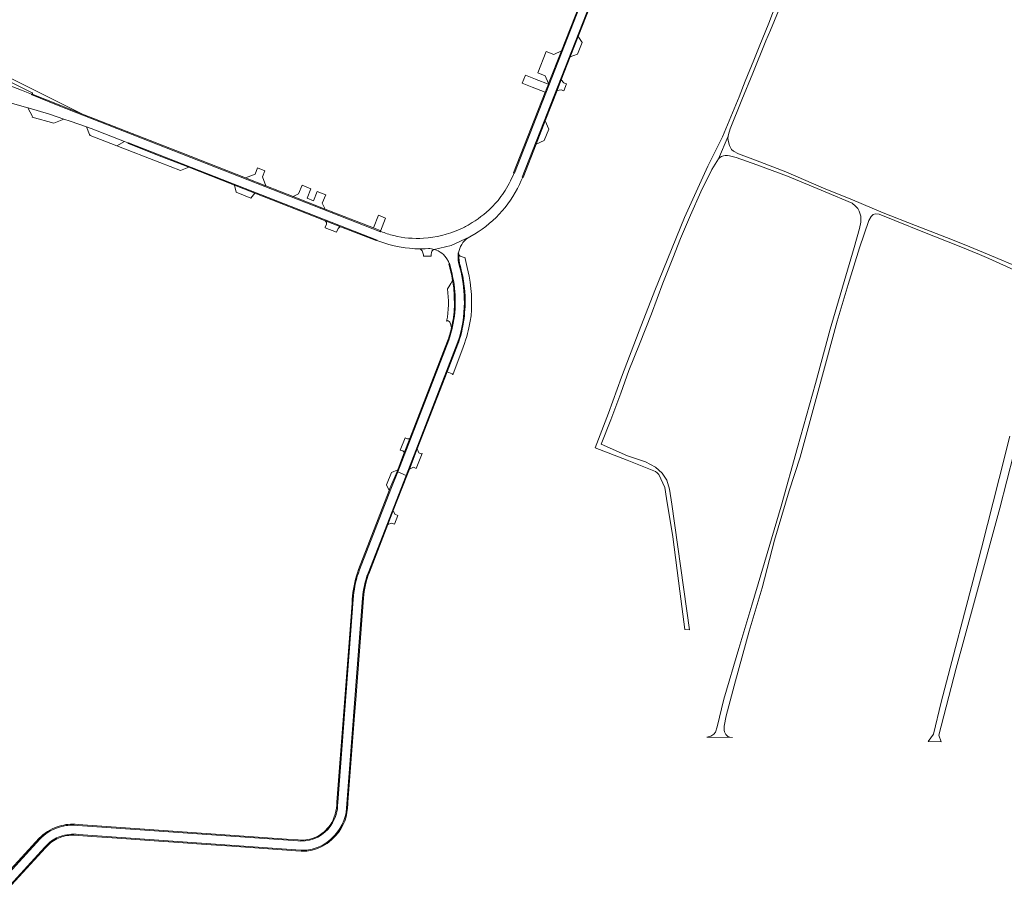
# Model space of a CAD drawing. Header units: metres. Extents: x 166325 to 190320, y 381923 to 404576.
# Tile 267 of 656: x 177416 to 178062, y 383895 to 384471. Entities that reach past the tile are written whole.
import ezdxf

# ---------------------------------------------------------------- set-up
doc = ezdxf.new("R2010")
doc.units = ezdxf.units.M
for name, color, linetype, lineweight in [('B-WE-VH-VERHARDING_ASFALT-GV', 8, 'Continuous', 18), ('B-WE-VH-VERHARDING_BETONSTRAATSTEEN-GV', 8, 'Continuous', 18), ('B-WE-VH-VERHARDING_FUNDERING_ZAND-GV', 8, 'Continuous', 18)]:
    doc.layers.add(name, color=color, linetype=linetype, lineweight=lineweight)

msp = doc.modelspace()

# ---------------------------------------------------------------- linework, layer by layer
at = {"layer": 'B-WE-VH-VERHARDING_ASFALT-GV', "flags": 128}
for points in [[(177744.849, 384365.013), (177745.595, 384366.847), (177746.054, 384367.109), (177745.557, 384367.293), (177822.605, 384564.172), (177817.207, 384566.405), (177810.77, 384549.995), (177809.877, 384547.714), (177810.013, 384547.641), (177740.376, 384369.76), (177739.835, 384369.989), (177739.989, 384369.58)], [(177390.302, 384441.864), (177388.144, 384440.369), (177423.873, 384422.621)], [(177423.997, 384421.756), (177442.682, 384414.162), (177456.992, 384408.632), (177390.302, 384441.864)], [(177652.673, 384331.656), (177652.572, 384331.469), (177441.07, 384414.286), (177423.34, 384421.49), (177423.437, 384421.654), (177416.901, 384424.291), (177404.331, 384429.13), (177397.687, 384431.424), (177389.728, 384433.999)], [(177385.504, 384422.975), (177386.201, 384422.776), (177392.824, 384420.887), (177403.443, 384417.834), (177421.116, 384412.764), (177421.367, 384412.692), (177435.352, 384408.497), (177444.757, 384405.404), (177448.919, 384404.035), (177459.627, 384400.186), (177462.665, 384399.094), (177484.432, 384390.62), (177486.701, 384389.737)], [(177487.028, 384389.275), (177487.182, 384389.768), (177650.249, 384325.939), (177650.189, 384325.733)], [(177687.807, 384319.851), (177698.891, 384322.443), (177711.082, 384328.04), (177713.667, 384329.568), (177714.13, 384329.842)], [(177709.911, 384327.348), (177711.082, 384328.04), (177698.891, 384322.443), (177687.807, 384319.851)], [(177703.495, 384317.61), (177703.716, 384317.56)], [(177697.506, 384310.678), (177697.715, 384310.764)], [(177697.319, 384260.351), (177663.792, 384173.937), (177669.232, 384171.474), (177703.335, 384259.144)], [(177669.232, 384171.474), (177663.792, 384173.937), (177659.255, 384162.545), (177638.671, 384109.482)], [(177644.319, 384107.429), (177669.232, 384171.474)], [(177634.782, 384092.419), (177634.607, 384090.135), (177624.421, 383956.784)], [(177428.914, 383932.915), (177406.399, 383908.224), (177406.168, 383908.433), (177405.54, 383907.802)], [(177454.253, 383935.899), (177596.942, 383925.809)], [(177402.546, 383895.124), (177432.196, 383927.614), (177433.656, 383929.214)]]:
    msp.add_lwpolyline(points, dxfattribs=at)
at = {"layer": 'B-WE-VH-VERHARDING_ASFALT-GV'}
for points in [[(177423.873, 384422.621, -0.5248422), (177423.997, 384421.756)], [(177732.412, 384345.125, 0.0754308), (177744.849, 384365.013)], [(177739.989, 384369.58, -0.043832), (177733.317, 384357.071)], [(177733.317, 384357.071, -0.0561027), (177725.362, 384347.403)], [(177725.362, 384347.403, -0.0647182), (177710.73, 384336.195)], [(177714.13, 384329.842, 0.0796157), (177732.412, 384345.125)], [(177704.287, 384332.89, -0.0860345), (177680.683, 384327.183)], [(177710.73, 384336.195, -0.0252602), (177704.287, 384332.89)], [(177650.189, 384325.733, 0.0704481), (177671.469, 384320.574)], [(177661.282, 384328.901, -0.0340758), (177652.673, 384331.656)], [(177680.683, 384327.183, -0.0793802), (177661.282, 384328.901)], [(177703.716, 384317.56, -0.2153853), (177709.911, 384327.348)], [(177671.469, 384320.574, 0.0262842), (177678.585, 384320.223)], [(177678.585, 384320.223, 0.0083968), (177680.886, 384320.267)], [(177683.905, 384320.395, -0.0676294), (177687.807, 384319.851)], [(177687.807, 384319.851, -0.1975813), (177696.426, 384313.075)], [(177696.426, 384313.075, -0.0458029), (177697.506, 384310.678)], [(177703.752, 384311.163, -0.0806468), (177703.495, 384317.61)], [(177697.715, 384310.764, -0.0288776), (177700.811, 384296.777)], [(177700.811, 384296.777, -0.118047), (177697.319, 384260.351)], [(177451.509, 383942.08, 0.0936837), (177440.492, 383940.329)]]:
    msp.add_lwpolyline(points, format="xyb", dxfattribs=at)
at = {"layer": 'B-WE-VH-VERHARDING_BETONSTRAATSTEEN-GV', "flags": 128}
for points in [[(177823.114, 384563.961), (177822.605, 384564.172), (177745.557, 384367.293), (177746.054, 384367.109), (177754.594, 384388.923), (177760.534, 384404.094), (177768.401, 384424.189), (177771.088, 384431.052), (177777.055, 384446.294), (177782.247, 384459.554), (177816.351, 384546.665)], [(177809.877, 384547.714), (177809.547, 384547.848), (177801.376, 384527.001), (177800.929, 384525.859), (177771.226, 384450.077), (177762.836, 384428.674), (177762.699, 384428.322), (177760.583, 384422.924), (177739.835, 384369.989), (177740.376, 384369.76), (177810.013, 384547.641)], [(177784.893, 384455.698), (177782.247, 384459.554), (177777.055, 384446.294), (177781.862, 384447.947)], [(177771.226, 384450.077), (177766.175, 384447.762), (177761.239, 384449.659), (177755.748, 384435.605), (177760.615, 384433.694), (177762.836, 384428.674)], [(177754.169, 384431.564), (177747.573, 384434.072), (177745.555, 384428.883), (177752.105, 384426.286), (177760.583, 384422.924), (177762.699, 384428.322), (177754.539, 384431.424)], [(177774.483, 384428.413), (177774.389, 384428.449), (177772.776, 384429.081), (177771.088, 384431.052), (177768.401, 384424.189), (177771.004, 384424.555), (177772.712, 384423.887)], [(177435.352, 384408.497), (177421.367, 384412.692), (177421.116, 384412.764), (177424.048, 384407.015), (177423.98, 384406.709), (177438.22, 384402.779), (177444.757, 384405.404)], [(177762.894, 384398.79), (177760.534, 384404.094), (177754.594, 384388.923), (177759.909, 384391.292)], [(177462.665, 384399.094), (177459.627, 384400.186), (177461.633, 384395.273), (177461.948, 384394.486), (177479.357, 384387.777), (177484.432, 384390.62)], [(177487.182, 384389.768), (177487.028, 384389.275), (177507.31, 384381.335), (177519.834, 384376.433), (177526.746, 384373.728), (177556.579, 384362.048), (177570.08, 384356.763), (177615.731, 384338.892), (177626.899, 384334.52), (177649.585, 384325.639), (177650.011, 384325.804), (177650.099, 384325.768), (177650.189, 384325.733), (177650.249, 384325.939)], [(177576.537, 384371.465), (177571.763, 384373.333), (177570.14, 384369.237), (177563.95, 384366.771), (177577.285, 384361.551), (177574.995, 384367.43)], [(177556.579, 384362.048), (177557.757, 384357.366), (177567.506, 384353.553), (177570.08, 384356.763)], [(177616.535, 384355.738), (177610.928, 384357.919), (177608.456, 384351.803), (177604.261, 384353.441), (177606.685, 384359.646), (177601.063, 384361.901), (177598.773, 384356.193), (177595.166, 384354.553), (177616.162, 384346.335), (177614.312, 384350.121)], [(177679.732, 384185.838), (177679.442, 384185.771), (177679.168, 384185.709), (177677.701, 384186.283), (177676.577, 384188.919), (177671.435, 384175.692), (177674.037, 384176.842), (177675.844, 384176.127)], [(177663.333, 384174.145), (177663.765, 384175.257), (177659.699, 384173.474), (177656.371, 384165.333), (177658.253, 384161.708), (177658.707, 384162.88)], [(177663.873, 384145.24), (177661.969, 384146.083), (177660.906, 384148.551), (177657.286, 384139.213), (177659.785, 384140.201), (177661.686, 384139.597)]]:
    msp.add_lwpolyline(points, close=True, dxfattribs=at)
for points in [[(177423.442, 384421.652), (177423.437, 384421.654), (177423.34, 384421.49), (177441.07, 384414.286), (177652.572, 384331.469), (177652.673, 384331.656)], [(177522.228, 384383.1), (177456.992, 384408.632), (177442.682, 384414.162), (177423.997, 384421.756)], [(177486.701, 384389.737), (177484.432, 384390.62), (177479.357, 384387.777), (177507.658, 384376.871), (177521.334, 384371.581), (177526.746, 384373.728), (177519.834, 384376.433)], [(177519.834, 384376.433), (177507.31, 384381.335), (177487.028, 384389.275)], [(177652.339, 384332.176), (177647.811, 384333.948), (177616.162, 384346.335), (177595.166, 384354.553), (177577.285, 384361.551), (177563.95, 384366.771), (177522.228, 384383.1)], [(177615.731, 384338.892), (177616.204, 384338.572)], [(177626.899, 384334.52), (177615.731, 384338.892)], [(177655.875, 384340.347), (177651.092, 384342.265), (177647.811, 384333.948), (177652.339, 384332.176)], [(177652.458, 384331.827), (177655.875, 384340.347)], [(177616.988, 384336.292), (177616.275, 384334.453), (177616.094, 384333.985), (177623.634, 384331.043), (177624.654, 384333.501)], [(177678.585, 384320.223), (177679.036, 384319.675), (177679.732, 384318.829)], [(177683.905, 384320.395), (177681.832, 384320.307), (177680.886, 384320.267)], [(177680.624, 384316.358), (177680.645, 384315.309), (177685.729, 384315.413), (177685.705, 384316.661)], [(177703.292, 384257.643), (177696.297, 384239.568), (177699.593, 384238.263), (177699.858, 384237.738), (177699.925, 384237.606), (177706.843, 384255.696), (177707.64, 384258.012), (177708.372, 384260.349), (177709.039, 384262.706), (177709.558, 384264.548), (177710.036, 384266.401), (177710.474, 384268.264), (177711.346, 384272.772), (177711.901, 384276.242), (177712.151, 384280.242), (177712.227, 384284.52), (177712.126, 384290.273), (177711.848, 384294.26), (177711.332, 384298.246), (177710.689, 384302.203), (177709.33, 384308.045), (177708.376, 384311.937), (177708.101, 384313.913), (177707.996, 384314.221)], [(177703.926, 384316.764), (177703.716, 384317.56), (177703.495, 384317.61)], [(177707.996, 384314.221), (177705.531, 384315.115), (177704.765, 384315.393)], [(177697.715, 384310.764), (177697.506, 384310.678), (177697.317, 384310.255)], [(177703.752, 384311.163), (177704.199, 384309.382), (177705.329, 384304.884)], [(177699.754, 384299.521), (177698.705, 384297.41), (177697.347, 384295.339), (177696.453, 384293.975)], [(177707.299, 384274.452), (177706.813, 384271.082)], [(177698.529, 384270.96), (177699.127, 384268.567)], [(177696.497, 384259.594), (177671.752, 384195.837), (177668.05, 384186.298), (177666.295, 384181.776), (177663.765, 384175.257), (177663.333, 384174.145), (177663.792, 384173.937), (177697.319, 384260.351)], [(177703.335, 384259.144), (177669.232, 384171.474), (177669.711, 384171.257), (177671.435, 384175.692), (177676.577, 384188.919), (177696.256, 384239.462), (177696.297, 384239.568)], [(177696.297, 384239.568), (177703.292, 384257.643)], [(177670.203, 384195.61), (177668.617, 384196.19), (177665.498, 384188.181), (177667.104, 384187.548)], [(177668.05, 384186.298), (177671.752, 384195.837)], [(177638.671, 384109.482), (177659.255, 384162.545), (177663.792, 384173.937), (177663.333, 384174.145), (177658.707, 384162.88), (177658.253, 384161.708), (177638.101, 384109.728)], [(177645.232, 384108.128), (177657.286, 384139.213), (177660.906, 384148.551), (177669.711, 384171.257), (177669.232, 384171.474), (177644.319, 384107.429)], [(177634.176, 384092.494), (177633.999, 384090.191), (177633.814, 384087.776), (177632.701, 384073.261), (177623.803, 383957.196)], [(177624.421, 383956.784), (177634.607, 384090.135)], [(177640.687, 384091.004), (177630.365, 383956.06)], [(177630.968, 383956.026), (177631.045, 383957.023), (177635.202, 384011.238), (177636.429, 384027.115), (177636.442, 384027.291), (177641.307, 384090.881)], [(177634.607, 384090.135), (177634.782, 384092.419)], [(177451.509, 383942.08), (177453.98, 383941.906), (177598.305, 383931.721), (177600.057, 383931.597)], [(177600.092, 383932.208), (177598.354, 383932.331), (177590.879, 383932.861), (177454.08, 383942.553), (177452.047, 383942.698)], [(177428.525, 383933.414), (177405.294, 383908.013), (177405.54, 383907.802), (177406.168, 383908.433), (177406.399, 383908.224), (177428.914, 383932.915)], [(177451.267, 383935.495), (177454.205, 383935.287), (177463.101, 383934.656), (177479.694, 383933.48), (177507.038, 383931.543), (177516.966, 383930.839), (177538.143, 383929.338), (177555.001, 383928.143), (177596.827, 383925.179)], [(177402.979, 383894.68), (177432.687, 383927.214), (177433.892, 383928.534)]]:
    msp.add_lwpolyline(points, dxfattribs=at)
at = {"layer": 'B-WE-VH-VERHARDING_BETONSTRAATSTEEN-GV'}
for points in [[(177423.997, 384421.756, -0.2895361), (177423.442, 384421.652)], [(177487.028, 384389.275, 0.2841852), (177486.701, 384389.737)], [(177616.204, 384338.572, -0.3166565), (177616.988, 384336.292)], [(177624.654, 384333.501, -0.3651694), (177626.899, 384334.52)], [(177652.339, 384332.176, 0.1698277), (177652.458, 384331.827)], [(177652.673, 384331.656, -0.1347362), (177652.458, 384331.827)], [(177685.705, 384316.661, -0.3055292), (177687.807, 384319.851)], [(177679.732, 384318.829, -0.1218126), (177680.624, 384316.358)], [(177703.926, 384316.764, 0.0899655), (177704.921, 384308.638)], [(177704.765, 384315.393, -0.2297714), (177703.926, 384316.764)], [(177697.317, 384310.255, -0.026009), (177699.754, 384299.521)], [(177704.921, 384308.638, -0.0768351), (177707.945, 384282.373)], [(177705.329, 384304.884, -0.0602026), (177707.508, 384284.9)], [(177696.453, 384293.975, -0.0857253), (177695.884, 384272.779)], [(177699.754, 384299.521, -0.0121179), (177700.509, 384294.412)], [(177700.509, 384294.412, -0.0224517), (177700.986, 384282.432)], [(177699.127, 384268.567, 0.0455472), (177700.986, 384282.432)], [(177707.508, 384284.9, -0.0773745), (177703.335, 384259.144)], [(177707.299, 384274.452, 0.0239818), (177707.945, 384282.373)], [(177695.884, 384272.779, -0.4094202), (177696.503, 384273.092)], [(177699.127, 384268.567, -0.0305331), (177696.497, 384259.594)], [(177696.503, 384273.092, -0.0388051), (177696.962, 384272.9)], [(177696.962, 384272.9, -0.2096144), (177698.529, 384270.96)], [(177703.292, 384257.643, 0.045445), (177706.813, 384271.082)], [(177671.752, 384195.837, -0.2409037), (177670.203, 384195.61)], [(177667.104, 384187.548, -0.2398785), (177668.05, 384186.298)], [(177638.101, 384109.728, 0.065324), (177634.176, 384092.494)], [(177634.782, 384092.419, -0.0654816), (177638.671, 384109.482)], [(177644.319, 384107.429, 0.0694533), (177640.687, 384091.004)], [(177641.307, 384090.881, -0.0730096), (177645.232, 384108.128)], [(177623.803, 383957.196, -0.1598493), (177619.376, 383942.105)], [(177619.903, 383941.773, 0.156367), (177624.421, 383956.784)], [(177630.365, 383956.06, -0.1885202), (177622.507, 383935.373)], [(177622.981, 383934.955, 0.190219), (177630.968, 383956.026)], [(177440.247, 383940.908, 0.1197433), (177428.525, 383933.414)], [(177428.914, 383932.915, -0.117677), (177440.492, 383940.329)], [(177452.047, 383942.698, 0.0948424), (177440.247, 383940.908)], [(177600.057, 383931.597, 0.2585782), (177619.903, 383941.773)], [(177619.376, 383942.105, -0.1348677), (177610.41, 383934.366)], [(177442.211, 383934.579, 0.1120117), (177433.656, 383929.214)], [(177433.892, 383928.534, -0.1111384), (177442.373, 383933.977)], [(177454.253, 383935.899, 0.1223288), (177442.211, 383934.579)], [(177442.373, 383933.977, -0.0908963), (177451.267, 383935.495)], [(177596.827, 383925.179, 0.2546268), (177622.981, 383934.955)], [(177622.507, 383935.373, -0.2561206), (177596.942, 383925.809)], [(177604.633, 383932.527, -0.0509591), (177600.092, 383932.208)], [(177610.41, 383934.366, -0.0680864), (177604.633, 383932.527)]]:
    msp.add_lwpolyline(points, format="xyb", dxfattribs=at)
at = {"layer": 'B-WE-VH-VERHARDING_FUNDERING_ZAND-GV', "flags": 128}
for points in [[(177915.249, 384489.33), (177907.236, 384468.343), (177901.068, 384452.817), (177897.522, 384444.121), (177891.844, 384430.253), (177887.754, 384419.945), (177876.946, 384393.751), (177867.359, 384374.35), (177851.988, 384340.784), (177832.494, 384292.831), (177822.245, 384266.403), (177822.189, 384266.382), (177810.649, 384236.102), (177802.072, 384212.324), (177793.455, 384189.697), (177814.393, 384181.429), (177833.051, 384174.026), (177833.949, 384173.299), (177835.213, 384172.039), (177839.039, 384163.605), (177840.172, 384156.4), (177844.276, 384131.254), (177848.845, 384095.538), (177852.207, 384070.355), (177855.259, 384070.235), (177843.598, 384152.648), (177842.153, 384162.432), (177840.322, 384168.402), (177837.258, 384172.967), (177832.962, 384176.858), (177826.479, 384180.522), (177814.669, 384184.457), (177797.322, 384192.085), (177803.618, 384207.982), (177810.151, 384225.551), (177815.475, 384240.307), (177822.401, 384257.559), (177830.366, 384277.617), (177837.83, 384297.579), (177844.394, 384314.142), (177849.423, 384326.996), (177855.809, 384342.298), (177862.707, 384357.611), (177869.882, 384372.194), (177874.24, 384379.198), (177880.554, 384394.145), (177880.937, 384395.282), (177882.001, 384398.887), (177889.513, 384417.891), (177896.754, 384435.583), (177905.427, 384456.686), (177908.336, 384463.6), (177913.745, 384476.453)], [(178088.968, 384300.663), (178053.442, 384315.637), (178039.263, 384321.478), (178026.755, 384326.645), (178003.565, 384335.492), (177982.388, 384343.906), (177962.122, 384352.308), (177943.136, 384360.087), (177918.405, 384370.65), (177898.496, 384378.449), (177887.472, 384382.62), (177884.157, 384384.265), (177882.916, 384385.385), (177881.593, 384388.078), (177880.805, 384390.469), (177880.366, 384392.665), (177880.554, 384394.145), (177874.24, 384379.198), (177875.188, 384380.223), (177876.245, 384380.873), (177877.663, 384381.281), (177878.568, 384381.469), (177880.14, 384381.351), (177881.466, 384381.223), (177885.828, 384380.237), (177899.492, 384375.382), (177919.532, 384367.864), (177944.213, 384357.593), (177962.026, 384350.198), (177964.281, 384348.226), (177965.654, 384346.646), (177966.517, 384345.027), (177967.583, 384341.611), (177967.601, 384337.812), (177966.841, 384333.487), (177963.211, 384321.05), (177947.601, 384267.399), (177937.919, 384231.939), (177926.116, 384189.859), (177915.402, 384151.432), (177906.3, 384120.308), (177896.223, 384086.429), (177887.739, 384057.914), (177877.862, 384024.764), (177873.318, 384006.628), (177872.248, 384002.937), (177871.119, 384001.695), (177869.347, 384000.371), (177866.544, 383999.671), (177883.489, 383999.464), (177881.661, 383999.807), (177880.466, 384000.216), (177879.097, 384001.444), (177878.221, 384003.186), (177877.916, 384004.39), (177878.079, 384006.999), (177879.308, 384013.869), (177885.486, 384036.802), (177894.442, 384069.231), (177902.868, 384097.762), (177911.049, 384129.134), (177920.717, 384161.344), (177927.892, 384183.556), (177937.788, 384219.595), (177945.121, 384246.962), (177952.063, 384272.661), (177959.433, 384296.704), (177966.725, 384320.764), (177972.872, 384338.735), (177974.534, 384341.385), (177975.852, 384342.654), (177977.314, 384343.168), (177979.619, 384343.012), (177990.01, 384338.793), (178009.53, 384330.978), (178032.291, 384321.924), (178045.581, 384316.45), (178051.608, 384313.968), (178054.176, 384312.687), (178068.008, 384306.471)], [(178088.968, 384300.663), (178053.442, 384315.637), (178039.263, 384321.478), (178026.755, 384326.645), (178003.565, 384335.492), (177982.388, 384343.906), (177962.122, 384352.308), (177943.136, 384360.087), (177918.405, 384370.65), (177898.496, 384378.449), (177887.472, 384382.62), (177884.157, 384384.265), (177882.916, 384385.385), (177881.593, 384388.078), (177880.805, 384390.469), (177880.366, 384392.665), (177880.554, 384394.145), (177874.24, 384379.198), (177875.188, 384380.223), (177876.245, 384380.873), (177877.663, 384381.281), (177878.568, 384381.469), (177880.14, 384381.351), (177881.466, 384381.223), (177885.828, 384380.237), (177899.492, 384375.382), (177919.532, 384367.864), (177944.213, 384357.593), (177962.026, 384350.198), (177964.281, 384348.226), (177965.654, 384346.646), (177966.517, 384345.027), (177967.583, 384341.611), (177967.601, 384337.812), (177966.841, 384333.487), (177963.211, 384321.05), (177947.601, 384267.399), (177937.919, 384231.939), (177926.116, 384189.859), (177915.402, 384151.432), (177906.3, 384120.308), (177896.223, 384086.429), (177887.739, 384057.914), (177877.862, 384024.764), (177873.318, 384006.628), (177872.248, 384002.937), (177871.119, 384001.695), (177869.347, 384000.371), (177866.544, 383999.671), (177883.489, 383999.464), (177881.661, 383999.807), (177880.466, 384000.216), (177879.097, 384001.444), (177878.221, 384003.186), (177877.916, 384004.39), (177878.079, 384006.999), (177879.308, 384013.869), (177885.486, 384036.802), (177894.442, 384069.231), (177902.868, 384097.762), (177911.049, 384129.134), (177920.717, 384161.344), (177927.892, 384183.556), (177937.788, 384219.595), (177945.121, 384246.962), (177952.063, 384272.661), (177959.433, 384296.704), (177966.725, 384320.764), (177972.872, 384338.735), (177974.534, 384341.385), (177975.852, 384342.654), (177977.314, 384343.168), (177979.619, 384343.012), (177990.01, 384338.793), (178009.53, 384330.978), (178032.291, 384321.924), (178045.581, 384316.45), (178051.608, 384313.968), (178054.176, 384312.687), (178068.008, 384306.471)], [(178065.541, 384197.266), (178058.466, 384169.412), (178046.877, 384123.786), (178043.799, 384112.019), (178020.425, 384022.678), (178015.281, 384001.663), (178011.769, 383996.912), (178020.399, 383996.743), (178018.955, 384001.075), (178030.271, 384045.016), (178042.322, 384088.957), (178058.928, 384150.092), (178072.742, 384203.879)], [(178065.541, 384197.266), (178058.466, 384169.412), (178046.877, 384123.786), (178043.799, 384112.019), (178020.425, 384022.678), (178015.281, 384001.663), (178011.769, 383996.912), (178020.399, 383996.743), (178018.955, 384001.075), (178030.271, 384045.016), (178042.322, 384088.957), (178058.928, 384150.092), (178072.742, 384203.879)]]:
    msp.add_lwpolyline(points, dxfattribs=at)

doc.saveas('drawing.dxf')
